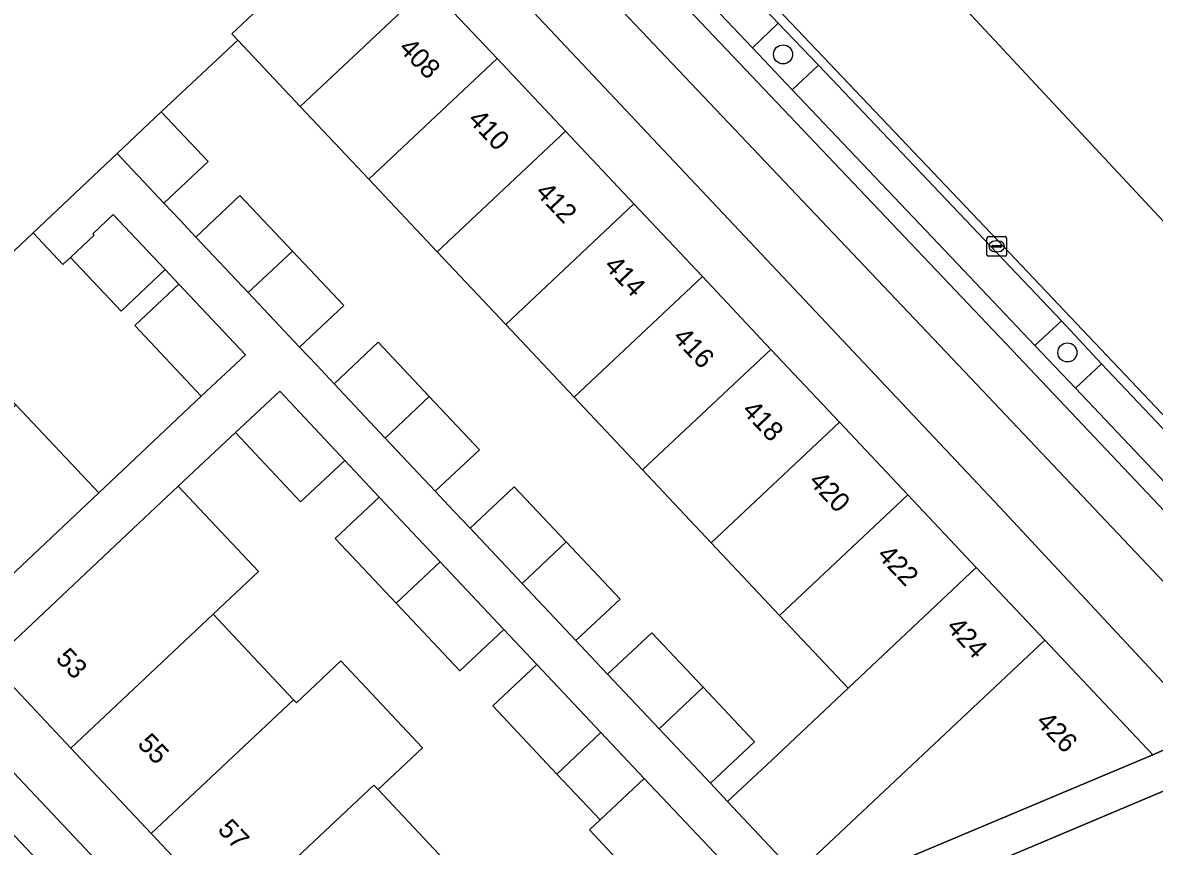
# Model space of a CAD drawing. Extents: x 162542 to 163147, y 380779 to 381521.
# Drawn here: x 163039.9 to 163097.8, y 381249.6 to 381291.7 of the extents above; entities that cross this region are included whole.
import ezdxf

# ---------------------------------------------------------------- set-up
doc = ezdxf.new("R2010")
doc.units = 0
for name, color, linetype in [('IMGEO_Berm_groen', 7, 'Continuous'), ('IMGEO_Berm_open', 7, 'Continuous'), ('IMGEO_Boom', 7, 'Continuous'), ('IMGEO_Erf', 7, 'Continuous'), ('IMGEO_Fietspad_gesloten', 7, 'Continuous'), ('IMGEO_Kolk', 7, 'Continuous'), ('IMGEO_Pand', 7, 'Continuous'), ('IMGEO_Pand_nummerreeks', 7, 'Continuous'), ('IMGEO_Parkeervlak_gesloten', 7, 'Continuous'), ('IMGEO_Parkeervlak_open', 7, 'Continuous'), ('IMGEO_Rijbaan_lokaal_gesloten', 7, 'Continuous'), ('IMGEO_Rijbaan_lokaal_open', 7, 'Continuous'), ('IMGEO_Voetpad_open', 7, 'Continuous')]:
    doc.layers.add(name, color=color, linetype=linetype)

msp = doc.modelspace()

# ---------------------------------------------------------------- linework, layer by layer
at = {"layer": 'IMGEO_Berm_groen'}
for points in [[(163078.509, 381291.7), (163077.195, 381290.429), (163079.232, 381288.282), (163080.574, 381289.551)], [(163092.999, 381276.451), (163091.635, 381275.204), (163093.719, 381273.004), (163095.055, 381274.262)]]:
    msp.add_lwpolyline(points, close=True, dxfattribs=at)
at = {"layer": 'IMGEO_Berm_open'}
msp.add_lwpolyline([(163079.232, 381288.282), (163077.195, 381290.429), (163061.292, 381307.189), (163060.553, 381306.481), (163090.503, 381274.946), (163119.19, 381244.596), (163119.958, 381245.307), (163112.253, 381253.441), (163110.191, 381255.617), (163093.719, 381273.004), (163091.635, 381275.204), (163087.678, 381279.381)], close=True, dxfattribs=at)
at = {"layer": 'IMGEO_Boom'}
for centre in [(163078.761, 381290.096), (163093.307, 381274.841)]:
    msp.add_circle(centre, 0.489, dxfattribs=at)
at = {"layer": 'IMGEO_Erf'}
for points in [[(163059.616, 381299.052), (163057.432, 381296.995), (163060.625, 381293.603), (163064.128, 381289.882), (163067.631, 381286.161), (163071.133, 381282.441), (163074.636, 381278.72), (163078.139, 381274.999), (163081.641, 381271.279), (163085.144, 381267.558), (163088.646, 381263.837), (163092.152, 381260.113), (163097.674, 381254.248), (163100.495, 381255.489), (163089.827, 381266.935)], [(163068.077, 381272.545), (163064.574, 381276.266), (163061.071, 381279.987), (163057.569, 381283.707), (163054.066, 381287.428), (163050.865, 381290.828), (163046.955, 381287.149), (163049.348, 381284.608), (163047.09, 381282.482), (163047.899, 381281.623), (163048.722, 381280.749), (163050.979, 381282.874), (163053.659, 381280.027), (163056.286, 381277.236), (163054.028, 381275.112), (163054.905, 381274.181), (163055.794, 381273.237), (163058.05, 381275.362), (163060.664, 381272.585), (163063.229, 381269.862), (163060.972, 381267.736), (163061.91, 381266.74), (163062.757, 381265.84), (163065.014, 381267.965), (163067.669, 381265.144), (163070.422, 381262.22), (163068.165, 381260.095), (163068.915, 381259.298), (163069.786, 381258.373), (163072.043, 381260.498), (163074.675, 381257.702), (163077.3, 381254.914), (163075.042, 381252.789), (163075.923, 381251.854), (163078.179, 381253.98), (163082.087, 381257.662), (163078.585, 381261.383), (163075.082, 381265.104), (163071.579, 381268.824)], [(163045.593, 381276.216), (163047.851, 381278.34), (163047.151, 381279.082), (163044.894, 381276.958), (163042.31, 381279.701), (163041.925, 381279.339), (163040.391, 381280.966), (163040.358, 381280.935), (163035.531, 381276.386), (163039.506, 381272.162), (163043.755, 381267.647), (163048.993, 381272.607)], [(163046.438, 381250.214), (163042.326, 381254.584), (163038.215, 381258.954), (163036.032, 381256.897), (163055.347, 381236.403), (163058.261, 381237.648), (163054.661, 381241.475), (163050.549, 381245.844)]]:
    msp.add_lwpolyline(points, close=True, dxfattribs=at)
msp.add_lwpolyline([(163070.709, 381248.435), (163068.856, 381250.402), (163069.4, 381250.914), (163067.19, 381253.263), (163063.91, 381256.747), (163066.167, 381258.872), (163065.335, 381259.756), (163064.484, 381260.661), (163062.226, 381258.536), (163058.965, 381262.001), (163055.846, 381265.315), (163058.102, 381267.44), (163057.11, 381268.494), (163056.336, 381269.316), (163054.08, 381267.191), (163050.742, 381270.738), (163047.819, 381267.992), (163051.931, 381263.622), (163049.609, 381261.437), (163053.721, 381257.067), (163053.868, 381256.911), (163056.142, 381259.05), (163060.322, 381254.607), (163058.048, 381252.468), (163061.944, 381248.327)], dxfattribs=at)
at = {"layer": 'IMGEO_Fietspad_gesloten'}
for points in [[(163051.171, 381312.75), (163088.345, 381273.544), (163104.019, 381256.98), (163117.793, 381242.424), (163126.227, 381233.46), (163127.539, 381232.129)], [(163130.613, 381232.624), (163130.587, 381232.589), (163130.557, 381232.547), (163128.851, 381234.395), (163128.168, 381235.135), (163119.19, 381244.596), (163090.503, 381274.946), (163060.553, 381306.481), (163055.979, 381311.297)]]:
    msp.add_lwpolyline(points, dxfattribs=at)
at = {"layer": 'IMGEO_Kolk'}
for p, q in [((163089.189, 381279.845), (163089.189, 381280.697)), ((163089.264, 381280.771), (163090.116, 381280.771)), ((163089.448, 381280.265), (163089.448, 381280.277)), ((163089.491, 381280.314), (163089.889, 381280.314)), ((163089.677, 381280.551), (163089.702, 381280.551)), ((163089.932, 381280.277), (163089.932, 381280.265)), ((163090.19, 381280.697), (163090.19, 381279.845)), ((163090.116, 381279.771), (163089.264, 381279.771)), ((163089.886, 381280.228), (163089.488, 381280.228)), ((163089.7, 381279.991), (163089.675, 381279.991))]:
    msp.add_line(p, q, dxfattribs=at)
for points in [[(163089.189, 381279.845), (163089.189, 381280.697)], [(163089.264, 381280.771), (163090.116, 381280.771)], [(163090.19, 381280.697), (163090.19, 381279.845)], [(163090.116, 381279.771), (163089.264, 381279.771)]]:
    msp.add_lwpolyline(points, dxfattribs=at)
for centre, radius, start, end in [((163089.266, 381280.695), 0.0765, 91.55205, 178.44795), ((163089.266, 381280.695), 0.0765, 91.55205, 178.44795), ((163089.488, 381280.274), 0.0403, 85.87752, 175.75265), ((163089.485, 381280.264), 0.0366, 178.93798, 274.71019), ((163089.889, 381280.271), 0.043, 264.86636, 352.45326), ((163089.893, 381280.276), 0.0386, 1.73085, 96.63898), ((163090.114, 381280.695), 0.0765, 1.55205, 88.44795), ((163090.114, 381280.695), 0.0765, 1.55205, 88.44795), ((163089.266, 381279.847), 0.0765, 181.55205, 268.44795), ((163089.266, 381279.847), 0.0765, 181.55205, 268.44795), ((163090.114, 381279.847), 0.0765, 271.55205, 358.44795), ((163090.114, 381279.847), 0.0765, 271.55205, 358.44795)]:
    msp.add_arc(centre, radius, start, end, dxfattribs=at)
for centre, major_axis, ratio, start_param, end_param in [((163089.676, 381280.271), (-0.387, 0.002), 0.722429, 4.712389, 7.853982), ((163089.701, 381280.271), (-0.39, 0.002), 0.717154, 1.570796, 4.712389)]:
    msp.add_ellipse(centre, major_axis=major_axis, ratio=ratio, start_param=start_param, end_param=end_param, dxfattribs=at)
at = {"layer": 'IMGEO_Pand'}
for points in [[(163050.865, 381290.828), (163050.564, 381291.149), (163057.123, 381297.324), (163057.432, 381296.995), (163059.616, 381299.052), (163047.581, 381311.832), (163043.431, 381307.931), (163039.534, 381312.077), (163014.284, 381288.331), (163018.168, 381284.171), (163014.038, 381280.269), (163026.062, 381267.476), (163028.248, 381269.53), (163027.972, 381269.823), (163035.257, 381276.677), (163035.531, 381276.386), (163040.358, 381280.935), (163040.391, 381280.966), (163044.698, 381285.024), (163046.955, 381287.149)], [(163050.865, 381290.828), (163054.066, 381287.428), (163060.625, 381293.603), (163057.432, 381296.995), (163057.123, 381297.324), (163050.564, 381291.149)], [(163064.128, 381289.882), (163060.625, 381293.603), (163054.066, 381287.428), (163057.569, 381283.707)], [(163067.631, 381286.161), (163064.128, 381289.882), (163057.569, 381283.707), (163061.071, 381279.987)], [(163049.348, 381284.608), (163046.955, 381287.149), (163044.698, 381285.024), (163047.09, 381282.482)], [(163067.631, 381286.161), (163061.071, 381279.987), (163064.574, 381276.266), (163071.133, 381282.441)], [(163050.979, 381282.874), (163048.722, 381280.749), (163051.402, 381277.902), (163053.659, 381280.027)], [(163071.133, 381282.441), (163064.574, 381276.266), (163068.077, 381272.545), (163074.636, 381278.72)], [(163047.151, 381279.082), (163044.498, 381281.899), (163043.447, 381280.919), (163043.522, 381280.838), (163042.31, 381279.701), (163044.894, 381276.958)], [(163056.286, 381277.236), (163053.659, 381280.027), (163051.402, 381277.902), (163054.028, 381275.112)], [(163078.139, 381274.999), (163074.636, 381278.72), (163068.077, 381272.545), (163071.579, 381268.824)], [(163047.851, 381278.34), (163045.593, 381276.216), (163048.993, 381272.607), (163051.261, 381274.72)], [(163058.05, 381275.362), (163055.794, 381273.237), (163058.407, 381270.46), (163060.664, 381272.585)], [(163081.641, 381271.279), (163078.139, 381274.999), (163071.579, 381268.824), (163075.082, 381265.104)], [(163053.01, 381272.851), (163050.742, 381270.738), (163054.08, 381267.191), (163056.336, 381269.316)], [(163032.222, 381265.308), (163036.472, 381260.794), (163043.755, 381267.647), (163039.506, 381272.162)], [(163063.229, 381269.862), (163060.664, 381272.585), (163058.407, 381270.46), (163060.972, 381267.736)], [(163081.641, 381271.279), (163075.082, 381265.104), (163078.585, 381261.383), (163085.144, 381267.558)], [(163049.609, 381261.437), (163051.931, 381263.622), (163047.819, 381267.992), (163045.497, 381265.807), (163038.215, 381258.954), (163042.326, 381254.584)], [(163065.014, 381267.965), (163062.757, 381265.84), (163065.412, 381263.019), (163067.669, 381265.144)], [(163088.646, 381263.837), (163085.144, 381267.558), (163078.585, 381261.383), (163082.087, 381257.662)], [(163058.102, 381267.44), (163055.846, 381265.315), (163058.965, 381262.001), (163061.223, 381264.125)], [(163067.669, 381265.144), (163065.412, 381263.019), (163068.165, 381260.095), (163070.422, 381262.22)], [(163061.223, 381264.125), (163058.965, 381262.001), (163062.226, 381258.536), (163064.484, 381260.661)], [(163075.923, 381251.854), (163079.421, 381248.129), (163092.152, 381260.113), (163088.646, 381263.837), (163082.087, 381257.662), (163078.179, 381253.98)], [(163049.609, 381261.437), (163042.326, 381254.584), (163046.438, 381250.214), (163053.721, 381257.067)], [(163072.043, 381260.498), (163069.786, 381258.373), (163072.417, 381255.577), (163074.675, 381257.702)], [(163079.421, 381248.129), (163080.469, 381247.013), (163097.674, 381254.248), (163092.152, 381260.113)], [(163057.832, 381252.697), (163058.048, 381252.468), (163060.322, 381254.607), (163056.142, 381259.05), (163053.868, 381256.911), (163053.721, 381257.067), (163046.438, 381250.214), (163050.549, 381245.844)], [(163066.167, 381258.872), (163063.91, 381256.747), (163067.19, 381253.263), (163069.447, 381255.387)], [(163077.3, 381254.914), (163074.675, 381257.702), (163072.417, 381255.577), (163075.042, 381252.789)], [(163069.447, 381255.387), (163067.19, 381253.263), (163069.4, 381250.914), (163071.658, 381253.039)], [(163061.944, 381248.327), (163054.661, 381241.475), (163058.261, 381237.648), (163078.255, 381246.061), (163071.658, 381253.039), (163069.4, 381250.914), (163068.856, 381250.402), (163070.709, 381248.435), (163066.006, 381244.01)], [(163061.944, 381248.327), (163058.048, 381252.468), (163057.832, 381252.697), (163050.549, 381245.844), (163054.661, 381241.475)]]:
    msp.add_lwpolyline(points, close=True, dxfattribs=at)
at = {"layer": 'IMGEO_Parkeervlak_gesloten'}
for points in [[(163123.991, 381244.438), (163089.409, 381280.927), (163060.637, 381311.22)], [(163061.097, 381310.043), (163078.509, 381291.7), (163080.574, 381289.551), (163092.999, 381276.451), (163095.055, 381274.262), (163111.541, 381256.861), (163113.607, 381254.701), (163122.832, 381244.964)]]:
    msp.add_lwpolyline(points, dxfattribs=at)
at = {"layer": 'IMGEO_Parkeervlak_open'}
msp.add_lwpolyline([(163061.261, 381307.222), (163061.292, 381307.189), (163077.195, 381290.429), (163078.509, 381291.7), (163061.097, 381310.043)], dxfattribs=at)
for points in [[(163080.574, 381289.551), (163079.232, 381288.282), (163087.678, 381279.381), (163091.635, 381275.204), (163092.999, 381276.451)], [(163007.337, 381281.516), (163046.32, 381240.101), (163047.669, 381241.356), (163008.664, 381282.808)], [(163095.055, 381274.262), (163093.719, 381273.004), (163110.191, 381255.617), (163111.541, 381256.861)]]:
    msp.add_lwpolyline(points, close=True, dxfattribs=at)
at = {"layer": 'IMGEO_Rijbaan_lokaal_gesloten'}
for points in [[(163141.564, 381223.918), (163141.714, 381223.722), (163141.716, 381223.732), (163143.693, 381232.736), (163074.793, 381306.702), (162967.157, 381418.214), (162963.914, 381421.653), (162887.11, 381503.092)], [(163033.166, 381340.268), (163034.054, 381339.326), (163036.14, 381337.114), (163040.03, 381332.988), (163040.243, 381332.751), (163049.141, 381323.372), (163053.151, 381319.106), (163053.29, 381318.96), (163055.379, 381316.759), (163060.637, 381311.22), (163089.409, 381280.927), (163123.991, 381244.438), (163130.042, 381238.078), (163132.32, 381235.655), (163132.381, 381235.591), (163135.023, 381232.803), (163135.55, 381232.237), (163138.452, 381229.126)]]:
    msp.add_lwpolyline(points, dxfattribs=at)
at = {"layer": 'IMGEO_Rijbaan_lokaal_open'}
msp.add_lwpolyline([(163081.459, 381240.403), (163082.192, 381238.639), (163086.685, 381240.532), (163085.96, 381242.293), (163103.11, 381249.521), (163101.329, 381253.703), (163056.729, 381234.882), (163050.901, 381233.72)], dxfattribs=at)
at = {"layer": 'IMGEO_Voetpad_open'}
for points in [[(163059.616, 381299.052), (163089.827, 381266.935), (163100.495, 381255.489), (163104.019, 381256.98), (163088.345, 381273.544), (163051.171, 381312.75)], [(163079.421, 381248.129), (163075.923, 381251.854), (163075.042, 381252.789), (163072.417, 381255.577), (163069.786, 381258.373), (163068.915, 381259.298), (163068.165, 381260.095), (163065.412, 381263.019), (163062.757, 381265.84), (163061.91, 381266.74), (163060.972, 381267.736), (163058.407, 381270.46), (163055.794, 381273.237), (163054.905, 381274.181), (163054.028, 381275.112), (163051.402, 381277.902), (163048.722, 381280.749), (163047.899, 381281.623), (163047.09, 381282.482), (163044.698, 381285.024), (163040.391, 381280.966), (163041.925, 381279.339), (163042.31, 381279.701), (163043.522, 381280.838), (163043.447, 381280.919), (163044.498, 381281.899), (163047.151, 381279.082), (163047.851, 381278.34), (163051.261, 381274.72), (163048.993, 381272.607), (163043.755, 381267.647), (163036.472, 381260.794)], [(163036.032, 381256.897), (163034.294, 381258.741), (163026.062, 381267.476), (163014.038, 381280.269), (163010.134, 381284.416), (163008.664, 381282.808), (163047.669, 381241.356), (163046.32, 381240.101), (163048.538, 381237.81)], [(163038.215, 381258.954), (163045.497, 381265.807), (163047.819, 381267.992), (163050.742, 381270.738), (163053.01, 381272.851), (163056.336, 381269.316), (163057.11, 381268.494), (163058.102, 381267.44), (163061.223, 381264.125), (163064.484, 381260.661), (163065.335, 381259.756), (163066.167, 381258.872), (163069.447, 381255.387), (163071.658, 381253.039), (163078.255, 381246.061)], [(163050.133, 381235.588), (163050.901, 381233.72), (163056.729, 381234.882), (163055.347, 381236.403), (163036.032, 381256.897)]]:
    msp.add_lwpolyline(points, dxfattribs=at)
msp.add_lwpolyline([(163101.329, 381253.703), (163100.495, 381255.489), (163097.674, 381254.248), (163080.469, 381247.013), (163078.255, 381246.061), (163058.261, 381237.648), (163055.347, 381236.403), (163056.729, 381234.882)], close=True, dxfattribs=at)

# ---------------------------------------------------------------- texts
at = {"layer": 'IMGEO_Pand_nummerreeks'}
for s, rotation, p in [('408', 314.21518, (163059.049, 381290.359)), ('410', 313.79817, (163062.592, 381286.704)), ('412', 313.43065, (163066.041, 381282.994)), ('414', 313.40886, (163069.559, 381279.228)), ('416', 313.43065, (163073.073, 381275.563)), ('418', 313.43065, (163076.614, 381271.823)), ('420', 312.99747, (163080.03, 381268.201)), ('422', 313.43065, (163083.522, 381264.42)), ('424', 312.27369, (163087.065, 381260.745)), ('53', 313.60188, (163041.502, 381259.13)), ('426', 313.49256, (163091.652, 381255.889)), ('55', 313.74555, (163045.687, 381254.757)), ('57', 313.33832, (163049.79, 381250.383))]:
    msp.add_text(s, height=1, rotation=rotation, dxfattribs=at).set_placement(p)

doc.saveas('drawing.dxf')
